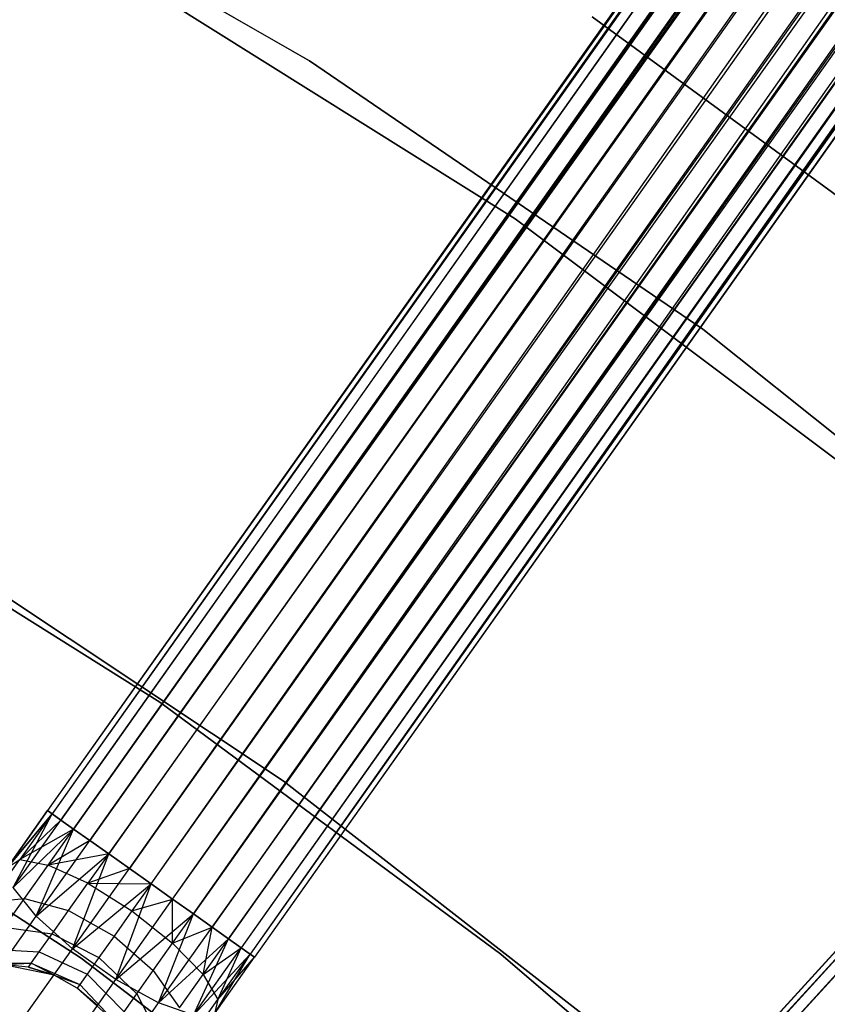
# Model space of a CAD drawing. Extents: x -189 to 189, y -189 to 189.
# Tile 484 of 591: x 24 to 30, y 34 to 42. Entities that reach past the tile are written whole.
import ezdxf

# ---------------------------------------------------------------- set-up
doc = ezdxf.new("R2010")
doc.units = 0
doc.header["$LTSCALE"] = 25.4
doc.layers.get('0').update_dxf_attribs({"linetype": 'CONTINUOUS'})

# ---------------------------------------------------------------- blocks, each defined once
blk = doc.blocks.new('CAMELEON-KENAI-C-12244_STL')
at = {"color": 0}
for p, q in [((96.5359, 138.0923, -9.3955), (24.1745, 35.8704, -9.3955)), ((96.5359, 138.0923, -9.3955), (24.1745, 35.8704, -9.6045)), ((96.5359, 138.0923, -9.3955), (24.1745, 35.8704, -9.3955)), ((96.5359, 138.0923, -9.3955), (24.1745, 35.8704, -9.6045)), ((96.5359, 138.0923, -9.3955), (24.21, 35.8453, -9.809)), ((96.5359, 138.0923, -9.3955), (24.21, 35.8453, -9.809)), ((96.6407, 138.018, -9), (24.1745, 35.8704, -9.3955)), ((96.6407, 138.018, -9), (24.1745, 35.8704, -9.3955)), ((96.5713, 138.0671, -9.809), (24.21, 35.8453, -9.809)), ((96.5713, 138.0671, -9.809), (24.21, 35.8453, -9.809)), ((96.6407, 138.018, -9), (24.21, 35.8453, -9.191)), ((96.6407, 138.018, -9), (24.21, 35.8453, -9.191)), ((96.5713, 138.0671, -9.809), (24.2794, 35.7962, -10)), ((96.5713, 138.0671, -9.809), (24.2794, 35.7962, -10)), ((24.2794, 35.7962, -9), (96.6407, 138.018, -9)), ((24.2794, 35.7962, -9), (96.6407, 138.018, -9)), ((96.5713, 138.0671, -9.809), (24.3797, 35.7252, -10.1691)), ((96.5713, 138.0671, -9.809), (24.3797, 35.7252, -10.1691)), ((24.3797, 35.7252, -8.8309), (96.6407, 138.018, -9)), ((24.3797, 35.7252, -8.8309), (96.6407, 138.018, -9)), ((96.741, 137.947, -10.1691), (24.3797, 35.7252, -10.1691)), ((96.741, 137.947, -10.1691), (24.3797, 35.7252, -10.1691)), ((96.741, 137.947, -10.1691), (24.5065, 35.6354, -10.309)), ((96.741, 137.947, -10.1691), (24.5065, 35.6354, -10.309)), ((24.3797, 35.7252, -8.8309), (96.8678, 137.8573, -8.691)), ((24.3797, 35.7252, -8.8309), (96.8678, 137.8573, -8.691)), ((24.5065, 35.6354, -8.691), (96.8678, 137.8573, -8.691)), ((24.5065, 35.6354, -8.691), (96.8678, 137.8573, -8.691)), ((97.0156, 137.7527, -10.4135), (24.5065, 35.6354, -10.309)), ((97.0156, 137.7527, -10.4135), (24.5065, 35.6354, -10.309)), ((97.0156, 137.7527, -10.4135), (24.6543, 35.5308, -10.4135)), ((97.0156, 137.7527, -10.4135), (24.6543, 35.5308, -10.4135)), ((24.8165, 35.4159, -10.4781), (97.0156, 137.7527, -10.4135)), ((24.8165, 35.4159, -10.4781), (97.0156, 137.7527, -10.4135)), ((24.9862, 35.2958, -10.5), (97.0156, 137.7527, -10.4135)), ((24.9862, 35.2958, -10.5), (97.0156, 137.7527, -10.4135)), ((24.5065, 35.6354, -8.691), (97.1779, 137.6378, -8.5219)), ((24.5065, 35.6354, -8.691), (97.1779, 137.6378, -8.5219)), ((24.6543, 35.5308, -8.5864), (97.1779, 137.6378, -8.5219)), ((24.6543, 35.5308, -8.5864), (97.1779, 137.6378, -8.5219)), ((97.1779, 137.6378, -8.5219), (24.8165, 35.4159, -8.5219)), ((97.1779, 137.6378, -8.5219), (24.8165, 35.4159, -8.5219)), ((24.9862, 35.2958, -8.5), (97.3476, 137.5177, -8.5)), ((24.9862, 35.2958, -8.5), (97.3476, 137.5177, -8.5)), ((24.9862, 35.2958, -10.5), (97.3476, 137.5177, -10.5)), ((24.9862, 35.2958, -10.5), (97.3476, 137.5177, -10.5)), ((25.1559, 35.1757, -10.4781), (97.3476, 137.5177, -10.5)), ((25.1559, 35.1757, -10.4781), (97.3476, 137.5177, -10.5)), ((25.3182, 35.0608, -10.4135), (97.3476, 137.5177, -10.5)), ((25.3182, 35.0608, -10.4135), (97.3476, 137.5177, -10.5)), ((25.1559, 35.1757, -8.5219), (97.5173, 137.3975, -8.5219)), ((25.1559, 35.1757, -8.5219), (97.5173, 137.3975, -8.5219)), ((97.6796, 137.2827, -10.4135), (25.3182, 35.0608, -10.4135)), ((97.6796, 137.2827, -10.4135), (25.3182, 35.0608, -10.4135)), ((97.6796, 137.2827, -10.4135), (25.466, 34.9562, -10.309)), ((97.6796, 137.2827, -10.4135), (25.466, 34.9562, -10.309)), ((97.6796, 137.2827, -10.4135), (25.5928, 34.8664, -10.1691)), ((97.6796, 137.2827, -10.4135), (25.5928, 34.8664, -10.1691)), ((25.1559, 35.1757, -8.5219), (97.8273, 137.178, -8.691)), ((25.1559, 35.1757, -8.5219), (97.8273, 137.178, -8.691)), ((25.3182, 35.0608, -8.5864), (97.8273, 137.178, -8.691)), ((25.3182, 35.0608, -8.5864), (97.8273, 137.178, -8.691)), ((97.8273, 137.178, -8.691), (25.466, 34.9562, -8.691)), ((97.8273, 137.178, -8.691), (25.466, 34.9562, -8.691)), ((97.9541, 137.0883, -10.1691), (25.5928, 34.8664, -10.1691)), ((97.9541, 137.0883, -10.1691), (25.5928, 34.8664, -10.1691)), ((97.9541, 137.0883, -10.1691), (25.6931, 34.7954, -10)), ((97.9541, 137.0883, -10.1691), (25.6931, 34.7954, -10)), ((97.9541, 137.0883, -10.1691), (25.7625, 34.7463, -9.809)), ((97.9541, 137.0883, -10.1691), (25.7625, 34.7463, -9.809)), ((25.466, 34.9562, -8.691), (98.0544, 137.0173, -9)), ((25.466, 34.9562, -8.691), (98.0544, 137.0173, -9)), ((25.5928, 34.8664, -8.8309), (98.0544, 137.0173, -9)), ((25.5928, 34.8664, -8.8309), (98.0544, 137.0173, -9)), ((98.0544, 137.0173, -9), (25.6931, 34.7954, -9)), ((98.0544, 137.0173, -9), (25.6931, 34.7954, -9)), ((98.0544, 137.0173, -9), (25.7625, 34.7463, -9.191)), ((98.0544, 137.0173, -9), (25.7625, 34.7463, -9.191)), ((98.1238, 136.9682, -9.809), (25.7625, 34.7463, -9.809)), ((98.1238, 136.9682, -9.809), (25.7625, 34.7463, -9.809)), ((98.1593, 136.943, -9.3955), (25.7625, 34.7463, -9.191)), ((98.1593, 136.943, -9.3955), (25.7625, 34.7463, -9.191)), ((98.1238, 136.9682, -9.809), (25.798, 34.7212, -9.6045)), ((98.1238, 136.9682, -9.809), (25.798, 34.7212, -9.3955)), ((98.1238, 136.9682, -9.809), (25.798, 34.7212, -9.6045)), ((98.1238, 136.9682, -9.809), (25.798, 34.7212, -9.3955)), ((98.1593, 136.943, -9.3955), (25.798, 34.7212, -9.3955)), ((98.1593, 136.943, -9.3955), (25.798, 34.7212, -9.3955)), ((112.7749, 125.1843, -9.3955), (28.4002, 32.6296, -9.3955)), ((112.7749, 125.1843, -9.3955), (28.4002, 32.6296, -9.6045)), ((112.7749, 125.1843, -9.3955), (28.4002, 32.6296, -9.3955)), ((112.7749, 125.1843, -9.3955), (28.4002, 32.6296, -9.6045)), ((112.7749, 125.1843, -9.3955), (28.4323, 32.6003, -9.809)), ((112.7749, 125.1843, -9.3955), (28.4323, 32.6003, -9.809)), ((112.8071, 125.155, -9.809), (28.4323, 32.6003, -9.809)), ((112.8071, 125.155, -9.809), (28.4323, 32.6003, -9.809)), ((112.8071, 125.155, -9.809), (28.4952, 32.5431, -10)), ((112.8071, 125.155, -9.809), (28.4952, 32.5431, -10)), ((112.8699, 125.0977, -9), (28.4002, 32.6296, -9.3955)), ((112.8699, 125.0977, -9), (28.4002, 32.6296, -9.3955)), ((112.8699, 125.0977, -9), (28.4323, 32.6003, -9.191)), ((112.8699, 125.0977, -9), (28.4323, 32.6003, -9.191)), ((28.4952, 32.5431, -9), (112.8699, 125.0977, -9)), ((28.4952, 32.5431, -9), (112.8699, 125.0977, -9)), ((26.2283, 41.7477, -167), (22.9954, 43.6105, -167)), ((22.9954, 43.6105, -160.5), (26.2283, 41.7477, -160.5)), ((22.9954, 43.6105, -160.5), (26.2283, 41.7477, -160.5)), ((26.2283, 41.7477, -167), (22.9954, 43.6105, -167)), ((24.3534, 42.695, -167), (27.8412, 40.5087, -167)), ((27.8412, 40.5087, -168), (24.3534, 42.695, -168)), ((27.8412, 40.5087, -168), (24.3534, 42.695, -168)), ((24.3534, 42.695, -167), (27.8412, 40.5087, -167)), ((28.4452, 42.0937, -167), (31.5118, 39.8514, -167)), ((31.5118, 39.8514, -160.5), (28.4452, 42.0937, -160.5)), ((28.4452, 42.0937, -167), (31.5118, 39.8514, -167)), ((31.5118, 39.8514, -160.5), (28.4452, 42.0937, -160.5)), ((29.311, 39.6456, -167), (26.2283, 41.7477, -167)), ((26.2283, 41.7477, -160.5), (29.311, 39.6456, -160.5)), ((26.2283, 41.7477, -160.5), (29.311, 39.6456, -160.5)), ((26.2283, 41.7477, -160.5), (26.2283, 41.7477, -167)), ((29.311, 39.6456, -167), (26.2283, 41.7477, -167)), ((26.2283, 41.7477, -160.5), (26.2283, 41.7477, -167)), ((27.8412, 40.5087, -167), (31.1338, 38.0382, -167)), ((31.1338, 38.0382, -168), (27.8412, 40.5087, -168)), ((27.8412, 40.5087, -168), (27.8412, 40.5087, -167)), ((27.8412, 40.5087, -168), (27.8412, 40.5087, -167)), ((31.1338, 38.0382, -168), (27.8412, 40.5087, -168)), ((27.8412, 40.5087, -167), (31.1338, 38.0382, -167)), ((32.2259, 37.3165, -167), (29.311, 39.6456, -167)), ((29.311, 39.6456, -160.5), (32.2259, 37.3165, -160.5)), ((29.311, 39.6456, -160.5), (32.2259, 37.3165, -160.5)), ((29.311, 39.6456, -160.5), (29.311, 39.6456, -167)), ((32.2259, 37.3165, -167), (29.311, 39.6456, -167)), ((29.311, 39.6456, -160.5), (29.311, 39.6456, -167)), ((25.055, 36.7202, -1), (22.2404, 38.4887, -1)), ((22.2404, 38.4887, -8.5), (25.055, 36.7202, -8.5)), ((25.055, 36.7202, -1), (22.2404, 38.4887, -1)), ((22.2404, 38.4887, -8.5), (25.055, 36.7202, -8.5)), ((26.0211, 36.1042, -1), (23.2499, 37.9466, -1)), ((23.2499, 37.9466), (26.0211, 36.1042)), ((26.0211, 36.1042, -1), (23.2499, 37.9466, -1)), ((23.2499, 37.9466), (26.0211, 36.1042)), ((27.7296, 34.7463, -1), (25.055, 36.7202, -1)), ((25.055, 36.7202, -8.5), (27.7296, 34.7463, -8.5)), ((25.055, 36.7202, -1), (25.055, 36.7202, -8.5)), ((27.7296, 34.7463, -1), (25.055, 36.7202, -1)), ((25.055, 36.7202, -8.5), (27.7296, 34.7463, -8.5)), ((25.055, 36.7202, -1), (25.055, 36.7202, -8.5)), ((21.7082, 36.4826, -1), (24.4377, 34.715, -1)), ((24.4377, 34.715, -8.5), (21.7082, 36.4826, -8.5)), ((24.4377, 34.715, -8.5), (21.7082, 36.4826, -8.5)), ((21.7082, 36.4826, -1), (24.4377, 34.715, -1)), ((28.6469, 34.0598, -1), (26.0211, 36.1042, -1)), ((26.0211, 36.1042, -1), (26.0211, 36.1042)), ((26.0211, 36.1042), (28.6469, 34.0598)), ((26.0211, 36.1042, -1), (26.0211, 36.1042)), ((28.6469, 34.0598, -1), (26.0211, 36.1042, -1)), ((26.0211, 36.1042), (28.6469, 34.0598)), ((23.8598, 35.4258, -9.5328), (24.1745, 35.8704, -9.6045)), ((24.1745, 35.8704, -9.3955), (23.8598, 35.4258, -9.5328)), ((24.1745, 35.8704, -9.3955), (23.8598, 35.4258, -9.5328)), ((23.8598, 35.4258, -9.5328), (24.1745, 35.8704, -9.6045)), ((23.8598, 35.4258, -9.5328), (24.21, 35.8453, -9.809)), ((23.8598, 35.4258, -9.5328), (24.21, 35.8453, -9.809)), ((24.21, 35.8453, -9.191), (23.8598, 35.4258, -9.5328)), ((24.21, 35.8453, -9.191), (23.8598, 35.4258, -9.5328)), ((23.9055, 35.2681, -9.9148), (24.21, 35.8453, -9.809)), ((23.9055, 35.2681, -9.9148), (24.21, 35.8453, -9.809)), ((24.21, 35.8453, -9.191), (23.9571, 35.4881, -9.1334)), ((24.21, 35.8453, -9.191), (23.9571, 35.4881, -9.1334)), ((24.1745, 35.8704, -9.6045), (24.21, 35.8453, -9.809)), ((24.21, 35.8453, -9.191), (24.1745, 35.8704, -9.3955)), ((24.21, 35.8453, -9.191), (24.1745, 35.8704, -9.3955)), ((24.1745, 35.8704, -9.6045), (24.21, 35.8453, -9.809)), ((24.21, 35.8453, -9.809), (24.2794, 35.7962, -10)), ((24.2794, 35.7962, -9), (24.21, 35.8453, -9.191)), ((24.2794, 35.7962, -9), (24.21, 35.8453, -9.191)), ((24.21, 35.8453, -9.809), (24.2794, 35.7962, -10)), ((23.9055, 35.2681, -9.9148), (24.2794, 35.7962, -10)), ((23.9055, 35.2681, -9.9148), (24.2794, 35.7962, -10)), ((24.2794, 35.7962, -9), (23.9571, 35.4881, -9.1334)), ((24.2794, 35.7962, -9), (23.9571, 35.4881, -9.1334)), ((24.2794, 35.7962, -10), (24.3797, 35.7252, -10.1691)), ((24.3797, 35.7252, -8.8309), (24.2794, 35.7962, -9)), ((24.3797, 35.7252, -8.8309), (24.2794, 35.7962, -9)), ((24.2794, 35.7962, -10), (24.3797, 35.7252, -10.1691)), ((23.9055, 35.2681, -9.9148), (24.3797, 35.7252, -10.1691)), ((23.9055, 35.2681, -9.9148), (24.3797, 35.7252, -10.1691)), ((24.3797, 35.7252, -8.8309), (23.9571, 35.4881, -9.1334)), ((24.3797, 35.7252, -8.8309), (23.9571, 35.4881, -9.1334)), ((24.0864, 35.042, -10.2133), (24.3797, 35.7252, -10.1691)), ((24.0864, 35.042, -10.2133), (24.3797, 35.7252, -10.1691)), ((24.1807, 35.444, -8.7855), (24.3797, 35.7252, -8.8309)), ((24.1807, 35.444, -8.7855), (24.3797, 35.7252, -8.8309)), ((24.3797, 35.7252, -10.1691), (24.5065, 35.6354, -10.309)), ((24.5065, 35.6354, -8.691), (24.3797, 35.7252, -8.8309)), ((24.5065, 35.6354, -8.691), (24.3797, 35.7252, -8.8309)), ((24.3797, 35.7252, -10.1691), (24.5065, 35.6354, -10.309)), ((24.0864, 35.042, -10.2133), (24.5065, 35.6354, -10.309)), ((24.0864, 35.042, -10.2133), (24.5065, 35.6354, -10.309)), ((24.5065, 35.6354, -8.691), (24.1807, 35.444, -8.7855)), ((24.5065, 35.6354, -8.691), (24.1807, 35.444, -8.7855)), ((24.5065, 35.6354, -10.309), (24.6543, 35.5308, -10.4135)), ((24.6543, 35.5308, -8.5864), (24.5065, 35.6354, -8.691)), ((24.6543, 35.5308, -8.5864), (24.5065, 35.6354, -8.691)), ((24.5065, 35.6354, -10.309), (24.6543, 35.5308, -10.4135)), ((24.0864, 35.042, -10.2133), (24.6543, 35.5308, -10.4135)), ((24.0864, 35.042, -10.2133), (24.6543, 35.5308, -10.4135)), ((24.6543, 35.5308, -8.5864), (24.1807, 35.444, -8.7855)), ((24.6543, 35.5308, -8.5864), (24.1807, 35.444, -8.7855)), ((24.3712, 34.7868, -10.3767), (24.6543, 35.5308, -10.4135)), ((24.3712, 34.7868, -10.3767), (24.6543, 35.5308, -10.4135)), ((24.6543, 35.5308, -8.5864), (24.4918, 35.3013, -8.5494)), ((24.6543, 35.5308, -8.5864), (24.4918, 35.3013, -8.5494)), ((24.6543, 35.5308, -10.4135), (24.8165, 35.4159, -10.4781)), ((24.8165, 35.4159, -8.5219), (24.6543, 35.5308, -8.5864)), ((24.8165, 35.4159, -8.5219), (24.6543, 35.5308, -8.5864)), ((24.6543, 35.5308, -10.4135), (24.8165, 35.4159, -10.4781)), ((23.7215, 35.1552, -8.9644), (23.9571, 35.4881, -9.1334)), ((23.7215, 35.1552, -8.9644), (23.9571, 35.4881, -9.1334)), ((23.8598, 35.4258, -9.5328), (23.9571, 35.4881, -9.1334)), ((23.8598, 35.4258, -9.5328), (23.9571, 35.4881, -9.1334)), ((23.9571, 35.4881, -9.1334), (24.1807, 35.444, -8.7855)), ((23.9571, 35.4881, -9.1334), (24.1807, 35.444, -8.7855)), ((23.9952, 35.1821, -8.6526), (24.1807, 35.444, -8.7855)), ((23.9952, 35.1821, -8.6526), (24.1807, 35.444, -8.7855)), ((24.4918, 35.3013, -8.5494), (24.1807, 35.444, -8.7855)), ((24.4918, 35.3013, -8.5494), (24.1807, 35.444, -8.7855)), ((24.3712, 34.7868, -10.3767), (24.8165, 35.4159, -10.4781)), ((24.3712, 34.7868, -10.3767), (24.8165, 35.4159, -10.4781)), ((24.8165, 35.4159, -8.5219), (24.4918, 35.3013, -8.5494)), ((24.8165, 35.4159, -8.5219), (24.4918, 35.3013, -8.5494)), ((24.8165, 35.4159, -10.4781), (24.9862, 35.2958, -10.5)), ((24.9862, 35.2958, -8.5), (24.8165, 35.4159, -8.5219)), ((24.9862, 35.2958, -8.5), (24.8165, 35.4159, -8.5219)), ((24.8165, 35.4159, -10.4781), (24.9862, 35.2958, -10.5)), ((24.3404, 35.0874, -8.4409), (24.4918, 35.3013, -8.5494)), ((24.3404, 35.0874, -8.4409), (24.4918, 35.3013, -8.5494)), ((24.3712, 34.7868, -10.3767), (24.9862, 35.2958, -10.5)), ((24.3712, 34.7868, -10.3767), (24.9862, 35.2958, -10.5)), ((24.4918, 35.3013, -8.5494), (24.9862, 35.2958, -8.5)), ((24.4918, 35.3013, -8.5494), (24.9862, 35.2958, -8.5)), ((24.4918, 35.3013, -8.5494), (24.8367, 35.0846, -8.4659)), ((24.4918, 35.3013, -8.5494), (24.8367, 35.0846, -8.4659)), ((24.7106, 34.5466, -10.3767), (24.9862, 35.2958, -10.5)), ((24.7106, 34.5466, -10.3767), (24.9862, 35.2958, -10.5)), ((24.9862, 35.2958, -8.5), (24.8367, 35.0846, -8.4659)), ((24.9862, 35.2958, -8.5), (24.8367, 35.0846, -8.4659)), ((25.1559, 35.1757, -8.5219), (24.9862, 35.2958, -8.5)), ((24.9862, 35.2958, -10.5), (25.1559, 35.1757, -10.4781)), ((25.1559, 35.1757, -8.5219), (24.9862, 35.2958, -8.5)), ((24.9862, 35.2958, -10.5), (25.1559, 35.1757, -10.4781)), ((24.0864, 35.042, -10.2133), (23.9055, 35.2681, -9.9148)), ((24.0864, 35.042, -10.2133), (23.9055, 35.2681, -9.9148)), ((23.7215, 35.1552, -8.9644), (23.9952, 35.1821, -8.6526)), ((23.7215, 35.1552, -8.9644), (23.9952, 35.1821, -8.6526)), ((23.836, 34.9571, -8.4411), (23.9952, 35.1821, -8.6526)), ((23.836, 34.9571, -8.4411), (23.9952, 35.1821, -8.6526)), ((23.9952, 35.1821, -8.6526), (24.3404, 35.0874, -8.4409)), ((23.9952, 35.1821, -8.6526), (24.3404, 35.0874, -8.4409)), ((24.7106, 34.5466, -10.3767), (25.1559, 35.1757, -10.4781)), ((24.7106, 34.5466, -10.3767), (25.1559, 35.1757, -10.4781)), ((24.8367, 35.0846, -8.4659), (25.1559, 35.1757, -8.5219)), ((24.8367, 35.0846, -8.4659), (25.1559, 35.1757, -8.5219)), ((25.1557, 34.8313, -8.5494), (25.1559, 35.1757, -8.5219)), ((25.1557, 34.8313, -8.5494), (25.1559, 35.1757, -8.5219)), ((25.3182, 35.0608, -8.5864), (25.1559, 35.1757, -8.5219)), ((25.1559, 35.1757, -10.4781), (25.3182, 35.0608, -10.4135)), ((25.3182, 35.0608, -8.5864), (25.1559, 35.1757, -8.5219)), ((25.1559, 35.1757, -10.4781), (25.3182, 35.0608, -10.4135)), ((24.2104, 34.9038, -8.2682), (24.3404, 35.0874, -8.4409)), ((24.2104, 34.9038, -8.2682), (24.3404, 35.0874, -8.4409)), ((24.3404, 35.0874, -8.4409), (24.6973, 34.8877, -8.366)), ((24.3404, 35.0874, -8.4409), (24.6973, 34.8877, -8.366)), ((24.8367, 35.0846, -8.4659), (24.6973, 34.8877, -8.366)), ((24.8367, 35.0846, -8.4659), (24.6973, 34.8877, -8.366)), ((24.7106, 34.5466, -10.3767), (25.3182, 35.0608, -10.4135)), ((24.7106, 34.5466, -10.3767), (25.3182, 35.0608, -10.4135)), ((24.8367, 35.0846, -8.4659), (25.1557, 34.8313, -8.5494)), ((24.8367, 35.0846, -8.4659), (25.1557, 34.8313, -8.5494)), ((25.0459, 34.3628, -10.2133), (25.3182, 35.0608, -10.4135)), ((25.0459, 34.3628, -10.2133), (25.3182, 35.0608, -10.4135)), ((25.1557, 34.8313, -8.5494), (25.3182, 35.0608, -8.5864)), ((25.1557, 34.8313, -8.5494), (25.3182, 35.0608, -8.5864)), ((25.466, 34.9562, -8.691), (25.3182, 35.0608, -8.5864)), ((25.3182, 35.0608, -10.4135), (25.466, 34.9562, -10.309)), ((25.3182, 35.0608, -10.4135), (25.466, 34.9562, -10.309)), ((25.466, 34.9562, -8.691), (25.3182, 35.0608, -8.5864)), ((23.695, 34.4891, -9.9327), (24.0864, 35.042, -10.2133)), ((23.695, 34.4891, -9.9327), (24.0864, 35.042, -10.2133)), ((24.3712, 34.7868, -10.3767), (24.0864, 35.042, -10.2133)), ((24.3712, 34.7868, -10.3767), (24.0864, 35.042, -10.2133)), ((23.836, 34.9571, -8.4411), (24.2104, 34.9038, -8.2682)), ((23.836, 34.9571, -8.4411), (24.2104, 34.9038, -8.2682)), ((24.1106, 34.7629, -8.0432), (24.2104, 34.9038, -8.2682)), ((24.1106, 34.7629, -8.0432), (24.2104, 34.9038, -8.2682)), ((24.2104, 34.9038, -8.2682), (24.5777, 34.7187, -8.2071)), ((24.2104, 34.9038, -8.2682), (24.5777, 34.7187, -8.2071)), ((25.0459, 34.3628, -10.2133), (25.466, 34.9562, -10.309)), ((25.0459, 34.3628, -10.2133), (25.466, 34.9562, -10.309)), ((25.1557, 34.8313, -8.5494), (25.466, 34.9562, -8.691)), ((25.1557, 34.8313, -8.5494), (25.466, 34.9562, -8.691)), ((25.3938, 34.5853, -8.7855), (25.466, 34.9562, -8.691)), ((25.3938, 34.5853, -8.7855), (25.466, 34.9562, -8.691)), ((25.5928, 34.8664, -8.8309), (25.466, 34.9562, -8.691)), ((25.466, 34.9562, -10.309), (25.5928, 34.8664, -10.1691)), ((25.466, 34.9562, -10.309), (25.5928, 34.8664, -10.1691)), ((25.5928, 34.8664, -8.8309), (25.466, 34.9562, -8.691)), ((24.6973, 34.8877, -8.366), (24.5777, 34.7187, -8.2071)), ((24.6973, 34.8877, -8.366), (24.5777, 34.7187, -8.2071)), ((24.6973, 34.8877, -8.366), (25.0043, 34.6174, -8.4409)), ((24.6973, 34.8877, -8.366), (25.0043, 34.6174, -8.4409)), ((25.0043, 34.6174, -8.4409), (25.1557, 34.8313, -8.5494)), ((25.0043, 34.6174, -8.4409), (25.1557, 34.8313, -8.5494)), ((25.0459, 34.3628, -10.2133), (25.5928, 34.8664, -10.1691)), ((25.0459, 34.3628, -10.2133), (25.5928, 34.8664, -10.1691)), ((25.1557, 34.8313, -8.5494), (25.3938, 34.5853, -8.7855)), ((25.1557, 34.8313, -8.5494), (25.3938, 34.5853, -8.7855)), ((25.3192, 34.2673, -9.9148), (25.5928, 34.8664, -10.1691)), ((25.3192, 34.2673, -9.9148), (25.5928, 34.8664, -10.1691)), ((25.3938, 34.5853, -8.7855), (25.5928, 34.8664, -8.8309)), ((25.3938, 34.5853, -8.7855), (25.5928, 34.8664, -8.8309)), ((25.6931, 34.7954, -9), (25.5928, 34.8664, -8.8309)), ((25.5928, 34.8664, -10.1691), (25.6931, 34.7954, -10)), ((25.5928, 34.8664, -10.1691), (25.6931, 34.7954, -10)), ((25.6931, 34.7954, -9), (25.5928, 34.8664, -8.8309)), ((23.7138, 34.7845, -8.1654), (24.1106, 34.7629, -8.0432)), ((23.7138, 34.7845, -8.1654), (24.1106, 34.7629, -8.0432)), ((23.9562, 34.2006, -10.0792), (24.3712, 34.7868, -10.3767)), ((23.9562, 34.2006, -10.0792), (24.3712, 34.7868, -10.3767)), ((24.0479, 34.6743, -7.7812), (24.1106, 34.7629, -8.0432)), ((24.0479, 34.6743, -7.7812), (24.1106, 34.7629, -8.0432)), ((24.1106, 34.7629, -8.0432), (24.4859, 34.589, -8)), ((24.1106, 34.7629, -8.0432), (24.4859, 34.589, -8)), ((24.7106, 34.5466, -10.3767), (24.3712, 34.7868, -10.3767)), ((24.7106, 34.5466, -10.3767), (24.3712, 34.7868, -10.3767)), ((25.3192, 34.2673, -9.9148), (25.6931, 34.7954, -10)), ((25.3192, 34.2673, -9.9148), (25.6931, 34.7954, -10)), ((25.3192, 34.2673, -9.9148), (25.7625, 34.7463, -9.809)), ((25.3192, 34.2673, -9.9148), (25.7625, 34.7463, -9.809)), ((25.3938, 34.5853, -8.7855), (25.6931, 34.7954, -9)), ((25.3938, 34.5853, -8.7855), (25.6931, 34.7954, -9)), ((25.4833, 34.2766, -9.5328), (25.7625, 34.7463, -9.809)), ((25.4833, 34.2766, -9.5328), (25.7625, 34.7463, -9.809)), ((25.5096, 34.3891, -9.1334), (25.6931, 34.7954, -9)), ((25.5096, 34.3891, -9.1334), (25.6931, 34.7954, -9)), ((25.5096, 34.3891, -9.1334), (25.7625, 34.7463, -9.191)), ((25.5096, 34.3891, -9.1334), (25.7625, 34.7463, -9.191)), ((25.7625, 34.7463, -9.191), (25.6931, 34.7954, -9)), ((25.6931, 34.7954, -10), (25.7625, 34.7463, -9.809)), ((25.6931, 34.7954, -10), (25.7625, 34.7463, -9.809)), ((25.7625, 34.7463, -9.191), (25.6931, 34.7954, -9)), ((25.798, 34.7212, -9.3955), (25.7625, 34.7463, -9.191)), ((25.7625, 34.7463, -9.809), (25.798, 34.7212, -9.6045)), ((25.7625, 34.7463, -9.809), (25.798, 34.7212, -9.6045)), ((25.798, 34.7212, -9.3955), (25.7625, 34.7463, -9.191)), ((30.2491, 32.578, -1), (27.7296, 34.7463, -1)), ((27.7296, 34.7463, -8.5), (30.2491, 32.578, -8.5)), ((27.7296, 34.7463, -1), (27.7296, 34.7463, -8.5)), ((30.2491, 32.578, -1), (27.7296, 34.7463, -1)), ((27.7296, 34.7463, -8.5), (30.2491, 32.578, -8.5)), ((27.7296, 34.7463, -1), (27.7296, 34.7463, -8.5)), ((23.6369, 34.6759, -7.8445), (24.0479, 34.6743, -7.7812)), ((23.6369, 34.6759, -7.8445), (24.0479, 34.6743, -7.7812)), ((23.8184, 34.6633, -7.5), (24.0479, 34.6743, -7.7812)), ((23.8184, 34.6633, -7.5), (24.0479, 34.6743, -7.7812)), ((24.2261, 34.5819, -2), (23.8184, 34.6633, -2)), ((24.0265, 34.644, -7.5), (23.8184, 34.6633, -2)), ((24.2261, 34.5819, -2), (23.8184, 34.6633, -2)), ((24.0265, 34.644, -7.5), (23.8184, 34.6633, -7.5)), ((24.0265, 34.644, -7.5), (23.8184, 34.6633, -2)), ((24.0265, 34.644, -7.5), (23.8184, 34.6633, -7.5)), ((24.0265, 34.644, -7.5), (24.0479, 34.6743, -7.7812)), ((24.0265, 34.644, -7.5), (24.0479, 34.6743, -7.7812)), ((24.2261, 34.5819, -7.5), (24.0479, 34.6743, -7.7812)), ((24.0479, 34.6743, -7.7812), (24.4281, 34.5074, -7.7588)), ((24.0479, 34.6743, -7.7812), (24.4281, 34.5074, -7.7588)), ((24.2261, 34.5819, -7.5), (24.0479, 34.6743, -7.7812)), ((24.4377, 34.715, -1), (27.0239, 32.7436, -1)), ((27.0239, 32.7436, -8.5), (24.4377, 34.715, -8.5)), ((24.4377, 34.715, -8.5), (24.4377, 34.715, -1)), ((24.4377, 34.715, -8.5), (24.4377, 34.715, -1)), ((27.0239, 32.7436, -8.5), (24.4377, 34.715, -8.5)), ((24.4377, 34.715, -1), (27.0239, 32.7436, -1)), ((24.5777, 34.7187, -8.2071), (24.4859, 34.589, -8)), ((24.5777, 34.7187, -8.2071), (24.4859, 34.589, -8)), ((24.5777, 34.7187, -8.2071), (24.8743, 34.4338, -8.2682)), ((24.5777, 34.7187, -8.2071), (24.8743, 34.4338, -8.2682)), ((25.4833, 34.2766, -9.5328), (25.798, 34.7212, -9.3955)), ((25.4833, 34.2766, -9.5328), (25.798, 34.7212, -9.6045)), ((25.4833, 34.2766, -9.5328), (25.798, 34.7212, -9.3955)), ((25.4833, 34.2766, -9.5328), (25.798, 34.7212, -9.6045)), ((25.5096, 34.3891, -9.1334), (25.798, 34.7212, -9.3955)), ((25.5096, 34.3891, -9.1334), (25.798, 34.7212, -9.3955)), ((24.2261, 34.5819, -7.5), (24.0265, 34.644, -7.5)), ((24.0265, 34.644, -7.5), (24.2261, 34.5819, -2)), ((24.0265, 34.644, -7.5), (24.2261, 34.5819, -2)), ((24.2261, 34.5819, -7.5), (24.0265, 34.644, -7.5)), ((24.4085, 34.4796, -2), (24.2261, 34.5819, -2)), ((24.4085, 34.4796, -7.5), (24.2261, 34.5819, -7.5)), ((24.2261, 34.5819, -7.5), (24.2261, 34.5819, -2)), ((24.4085, 34.4796, -2), (24.2261, 34.5819, -2)), ((24.2261, 34.5819, -7.5), (24.2261, 34.5819, -2)), ((24.2261, 34.5819, -7.5), (24.4281, 34.5074, -7.7588)), ((24.2261, 34.5819, -7.5), (24.4281, 34.5074, -7.7588)), ((24.4085, 34.4796, -7.5), (24.2261, 34.5819, -7.5)), ((24.4859, 34.589, -8), (24.4281, 34.5074, -7.7588)), ((24.4859, 34.589, -8), (24.4281, 34.5074, -7.7588)), ((24.4859, 34.589, -8), (24.7746, 34.2928, -8.0432)), ((24.4859, 34.589, -8), (24.7746, 34.2928, -8.0432)), ((24.8743, 34.4338, -8.2682), (25.0043, 34.6174, -8.4409)), ((24.8743, 34.4338, -8.2682), (25.0043, 34.6174, -8.4409)), ((25.0043, 34.6174, -8.4409), (25.2083, 34.3233, -8.6526)), ((25.0043, 34.6174, -8.4409), (25.2083, 34.3233, -8.6526)), ((25.2083, 34.3233, -8.6526), (25.3938, 34.5853, -8.7855)), ((25.2083, 34.3233, -8.6526), (25.3938, 34.5853, -8.7855)), ((25.3938, 34.5853, -8.7855), (25.5096, 34.3891, -9.1334)), ((25.3938, 34.5853, -8.7855), (25.5096, 34.3891, -9.1334)), ((24.2956, 33.9603, -10.0792), (24.7106, 34.5466, -10.3767)), ((24.2956, 33.9603, -10.0792), (24.7106, 34.5466, -10.3767)), ((24.4281, 34.5074, -7.7588), (24.4085, 34.4796, -7.5)), ((24.4281, 34.5074, -7.7588), (24.4085, 34.4796, -7.5)), ((24.7119, 34.2043, -7.7812), (24.4281, 34.5074, -7.7588)), ((24.7119, 34.2043, -7.7812), (24.4281, 34.5074, -7.7588)), ((25.0459, 34.3628, -10.2133), (24.7106, 34.5466, -10.3767)), ((25.0459, 34.3628, -10.2133), (24.7106, 34.5466, -10.3767)), ((24.5655, 34.3416, -2), (24.4085, 34.4796, -2)), ((24.5655, 34.3416, -7.5), (24.4085, 34.4796, -7.5)), ((24.4085, 34.4796, -7.5), (24.4085, 34.4796, -2)), ((24.5655, 34.3416, -2), (24.4085, 34.4796, -2)), ((24.4085, 34.4796, -7.5), (24.4085, 34.4796, -2)), ((24.4085, 34.4796, -7.5), (24.7119, 34.2043, -7.7812)), ((24.5655, 34.3416, -7.5), (24.4085, 34.4796, -7.5)), ((24.4085, 34.4796, -7.5), (24.7119, 34.2043, -7.7812)), ((24.7746, 34.2928, -8.0432), (24.8743, 34.4338, -8.2682)), ((24.7746, 34.2928, -8.0432), (24.8743, 34.4338, -8.2682)), ((24.8743, 34.4338, -8.2682), (25.0491, 34.0983, -8.4411)), ((24.8743, 34.4338, -8.2682), (25.0491, 34.0983, -8.4411)), ((24.6545, 33.8098, -9.9327), (25.0459, 34.3628, -10.2133)), ((24.6545, 33.8098, -9.9327), (25.0459, 34.3628, -10.2133)), ((25.3192, 34.2673, -9.9148), (25.0459, 34.3628, -10.2133)), ((25.3192, 34.2673, -9.9148), (25.0459, 34.3628, -10.2133)), ((25.274, 34.0562, -8.9644), (25.5096, 34.3891, -9.1334)), ((25.274, 34.0562, -8.9644), (25.5096, 34.3891, -9.1334)), ((25.5096, 34.3891, -9.1334), (25.4833, 34.2766, -9.5328)), ((25.5096, 34.3891, -9.1334), (25.4833, 34.2766, -9.5328))]:
    blk.add_line(p, q, dxfattribs=at)

msp = doc.modelspace()

# ---------------------------------------------------------------- block references
at = {"color": 0}
msp.add_blockref('CAMELEON-KENAI-C-12244_STL', (0, 0), dxfattribs=at)

doc.saveas('drawing.dxf')
